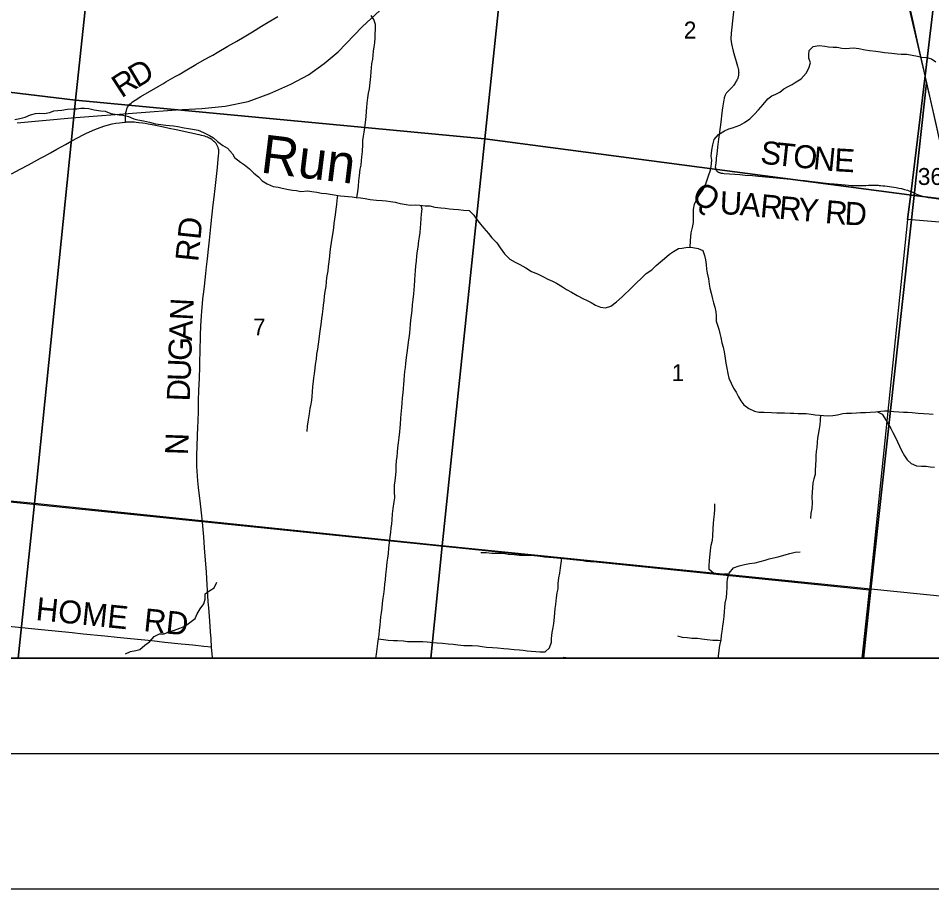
# Model space of a CAD drawing. Extents: x 0 to 1101, y 0 to 440.
# Drawn here: x 288.3 to 356, y 0 to 64.6 of the extents above; entities that cross this region are included whole.
import ezdxf

# ---------------------------------------------------------------- set-up
doc = ezdxf.new("R2010")
doc.units = 0
for name, color, linetype in [('Default', 7, 'Continuous'), ('GM_X_County_Road', 7, 'Continuous'), ('GM_X_Minor_River', 7, 'Continuous'), ('GM_X_Minor_River_Text', 7, 'Continuous'), ('GM_X_Rail_Line', 7, 'Continuous'), ('GM_X_Section', 7, 'Continuous'), ('GM_X_Section_Text', 7, 'Continuous'), ('GM_X_State_Route', 7, 'Continuous'), ('GM_X_Township', 7, 'Continuous'), ('GM_X_Township_Road', 7, 'Continuous'), ('GM_X_Township_Road_Text', 7, 'Continuous'), ('SH_Border', 7, 'Continuous'), ('SH_Cut_Line', 7, 'Continuous'), ('SH_Text', 7, 'Continuous')]:
    doc.layers.add(name, color=color, linetype=linetype)

msp = doc.modelspace()

# ---------------------------------------------------------------- linework, layer by layer
at = {"layer": 'Default'}
for points in [[(257.603, 17.107), (288.319, 17.107), (289.517, 28.563), (258.911, 31.521)], [(288.319, 17.107), (318.899, 17.107), (319.744, 25.419), (289.517, 28.563)], [(318.899, 17.107), (350.987, 17.107), (351.527, 22.22), (319.744, 25.419)], [(350.987, 17.107), (365.835, 17.107), (364.939, 20.863), (351.527, 22.22)]]:
    msp.add_lwpolyline(points, close=True, dxfattribs=at)
at = {"layer": 'GM_X_County_Road'}
msp.add_lwpolyline([(350.892, 17.107), (492.757, 17.107), (494.967, 38.564), (486.494, 39.335), (480.73, 40.036), (456.87, 41.812), (429.195, 44.697), (407.625, 46.582), (393.244, 47.835), (358.093, 49.313), (354.24, 49.634), (351.415, 22.133)], close=True, dxfattribs=at)
msp.add_lwpolyline([(164.391, 17.107), (350.892, 17.107), (351.415, 22.133), (301.959, 27.214), (274.207, 30.056)], dxfattribs=at)
at = {"layer": 'GM_X_Minor_River'}
for points in [[(313.416, 51.271), (313.484, 51.685), (313.536, 52.106), (313.564, 52.504), (313.615, 52.891), (313.667, 53.357), (313.729, 53.653), (313.767, 53.983), (313.783, 54.29), (313.823, 54.666), (313.853, 55.189), (313.869, 55.497), (313.907, 55.804), (313.957, 56.122), (313.996, 56.452), (314.047, 56.839), (314.099, 57.282), (314.127, 57.635), (314.155, 57.965), (314.182, 58.273), (314.221, 58.648), (314.283, 59.012), (314.345, 59.33), (314.397, 59.785), (314.46, 60.229), (314.477, 60.582), (314.492, 60.878), (314.531, 61.185), (314.593, 61.526), (314.619, 61.81), (314.658, 62.106), (314.708, 62.436), (314.747, 62.743), (314.774, 63.107), (314.779, 63.392), (314.795, 63.722), (314.8, 64.098), (314.68, 64.464), (314.49, 64.752)], [(338.116, 47.57), (338.158, 48.06), (338.185, 48.367), (338.212, 48.651), (338.308, 49.049), (338.382, 49.412), (338.375, 49.709), (338.367, 49.994), (338.373, 50.381), (338.447, 50.779), (338.611, 51.141), (338.798, 51.435), (339.054, 51.795), (339.217, 52.089), (339.371, 52.497), (339.49, 52.883), (339.633, 53.291), (339.683, 53.575), (339.723, 54.042), (339.693, 54.327), (339.734, 54.782), (339.797, 55.18), (339.916, 55.577), (340.229, 55.926), (340.665, 56.216), (340.986, 56.348), (341.272, 56.435), (341.799, 56.632), (342.155, 56.832), (342.557, 57.1), (342.892, 57.437), (343.182, 57.774), (343.529, 58.157), (343.888, 58.584), (344.176, 58.808), (344.485, 58.94), (344.772, 59.084), (345.083, 59.319), (345.393, 59.486), (345.702, 59.641), (345.99, 59.842), (346.346, 60.064), (346.717, 60.48), (346.916, 60.854), (347.047, 61.251), (346.938, 61.594), (346.919, 61.879), (346.946, 62.164), (347.246, 62.467), (347.703, 62.529), (348.101, 62.5), (348.396, 62.439), (348.726, 62.411), (349.022, 62.407), (349.363, 62.345), (349.647, 62.318), (349.932, 62.337), (350.24, 62.356), (350.626, 62.304), (351.092, 62.218), (351.433, 62.167), (351.899, 62.127), (352.24, 62.065), (352.524, 62.027), (353.07, 61.973), (353.468, 61.922), (353.775, 61.906), (354.185, 61.9), (354.583, 61.826), (354.98, 61.741), (355.275, 61.68), (355.673, 61.652), (356.014, 61.544), (356.352, 61.334)], [(288.059, 57.038), (288.425, 57.135), (288.836, 57.221), (289.226, 57.387), (289.581, 57.507), (289.922, 57.525), (290.241, 57.498), (290.664, 57.572), (290.95, 57.694), (291.258, 57.712), (291.543, 57.742), (291.954, 57.805), (292.376, 57.834), (292.661, 57.852), (292.946, 57.894), (293.231, 57.902), (293.538, 57.863), (293.935, 57.767), (294.435, 57.691), (294.765, 57.664), (295.184, 57.499), (295.491, 57.438), (295.786, 57.399), (296.071, 57.361), (296.479, 57.276), (296.876, 57.1), (297.171, 57.027), (297.591, 56.942), (298.034, 56.856), (298.488, 56.735), (298.874, 56.673), (299.249, 56.634), (299.534, 56.607), (299.829, 56.569), (300.148, 56.53), (300.602, 56.444), (300.931, 56.371), (301.238, 56.344), (301.659, 56.259), (302.043, 56.083), (302.485, 55.871), (302.778, 55.685), (303.082, 55.419), (303.488, 55.128), (303.815, 54.93), (304.196, 54.515), (304.352, 54.227), (304.802, 53.879), (305.096, 53.682), (305.456, 53.38), (305.77, 53.08), (306.131, 52.79), (306.4, 52.501), (306.761, 52.28), (307.203, 52.091), (307.578, 52.04), (307.873, 51.957), (308.339, 51.87), (308.645, 51.821), (308.941, 51.782), (309.27, 51.721), (309.772, 51.748), (310.068, 51.721), (310.454, 51.659), (310.806, 51.597), (311.147, 51.558)], [(311.147, 51.558), (311.432, 51.52), (311.875, 51.445), (312.193, 51.395), (312.489, 51.357), (312.773, 51.33), (313.08, 51.303), (313.376, 51.276), (313.683, 51.238), (314.035, 51.187), (314.41, 51.125), (314.865, 51.073), (315.286, 51.033), (315.593, 51.006), (315.911, 50.967), (316.264, 50.928), (316.638, 50.831), (317.081, 50.734), (317.388, 50.696), (317.798, 50.712), (318.094, 50.686), (318.469, 50.657), (318.834, 50.641), (319.208, 50.556), (319.651, 50.493), (319.959, 50.465), (320.288, 50.427), (320.573, 50.411), (320.959, 50.371), (321.323, 50.321), (321.733, 50.292), (322.081, 49.957), (322.293, 49.669), (322.595, 49.277), (322.83, 48.989), (323.189, 48.596), (323.435, 48.274), (323.783, 47.893), (324.039, 47.524), (324.363, 47.075), (324.768, 46.693), (325.163, 46.46), (325.502, 46.284), (325.943, 46.038), (326.372, 45.77), (326.814, 45.593), (327.209, 45.405), (327.583, 45.217), (327.911, 45.064), (328.228, 44.923), (328.656, 44.632), (328.95, 44.434), (329.323, 44.246), (329.752, 43.989), (330.159, 43.767), (330.487, 43.637), (330.792, 43.484), (331.12, 43.285), (331.471, 43.132), (331.846, 43.081), (332.258, 43.212), (332.661, 43.525), (333.087, 43.895), (333.803, 44.591), (334.115, 44.905), (334.508, 45.287), (334.877, 45.624), (335.291, 45.902), (335.603, 46.217), (335.926, 46.486), (336.214, 46.744), (336.595, 47.068), (336.882, 47.258), (337.261, 47.48), (337.546, 47.51), (337.934, 47.573), (338.321, 47.567), (338.719, 47.493), (339.07, 47.328), (339.201, 46.962), (339.276, 46.63), (339.317, 46.288), (339.346, 45.957), (339.399, 45.648), (339.484, 45.237), (339.535, 44.837), (339.577, 44.552), (339.685, 44.163), (339.771, 43.842), (339.868, 43.442), (339.966, 43.144), (340.041, 42.779), (340.048, 42.482), (340.054, 42.095), (340.152, 41.808), (340.25, 41.499), (340.326, 41.19), (340.39, 40.882), (340.464, 40.482), (340.573, 40.173), (340.648, 39.83)], [(311.98, 51.429), (311.937, 51.034), (311.899, 50.738), (311.86, 50.397), (311.808, 49.976), (311.769, 49.646), (311.719, 49.339), (311.692, 49.021), (311.63, 48.657), (311.556, 48.248), (311.506, 47.929), (311.467, 47.599), (311.416, 47.235), (311.377, 46.917), (311.337, 46.484), (311.298, 46.143), (311.259, 45.824), (311.172, 45.324), (311.134, 45.006), (311.106, 44.676), (311.044, 44.3), (310.982, 43.948), (310.966, 43.606), (310.927, 43.288), (310.889, 43.003), (310.838, 42.605), (310.787, 42.287), (310.736, 41.843), (310.697, 41.536), (310.658, 41.172), (310.595, 40.763), (310.555, 40.387), (310.493, 40.023), (310.431, 39.637), (310.391, 39.273), (310.329, 38.886), (310.302, 38.601), (310.251, 38.192), (310.201, 37.896), (310.174, 37.612), (310.124, 37.259), (310.095, 36.849), (310.067, 36.508), (310.052, 36.223), (310.002, 35.939), (309.941, 35.609), (309.878, 35.223), (309.84, 34.927), (309.779, 34.632), (309.728, 34.313), (309.711, 33.903)], [(318.155, 50.681), (318.227, 50.422), (318.187, 50.046), (318.148, 49.716), (318.131, 49.306), (318.104, 49.01), (318.077, 48.669), (318.026, 48.35), (317.999, 48.055), (317.936, 47.588), (317.886, 47.304), (317.847, 46.94), (317.807, 46.553), (317.757, 46.201), (317.729, 45.836), (317.713, 45.529), (317.685, 45.142), (317.667, 44.72), (317.629, 44.413), (317.613, 44.129), (317.562, 43.708), (317.522, 43.298), (317.481, 42.877), (317.431, 42.513), (317.392, 42.16), (317.376, 41.842), (317.349, 41.557), (317.309, 41.193), (317.27, 40.852), (317.22, 40.545), (317.169, 40.112), (317.118, 39.748), (317.067, 39.407), (317.027, 38.952), (316.988, 38.645), (316.961, 38.36), (316.934, 38.064), (316.907, 37.723), (316.879, 37.404), (316.852, 37.097), (316.825, 36.778), (316.785, 36.403), (316.757, 36.016), (316.718, 35.686), (316.677, 35.185), (316.65, 34.9), (316.632, 34.456), (316.606, 34.172), (316.567, 33.887), (316.527, 33.466), (316.487, 33.079), (316.436, 32.692), (316.398, 32.374), (316.381, 32.032), (316.343, 31.748), (316.315, 31.338), (316.309, 30.973), (316.283, 30.689), (316.231, 30.257), (316.192, 29.927), (316.179, 29.472)], [(340.648, 39.83), (340.7, 39.487), (340.761, 38.973), (340.847, 38.607), (340.921, 38.219), (340.984, 37.865), (341.173, 37.486), (341.35, 37.119), (341.55, 36.819), (341.716, 36.486), (341.883, 36.176), (342.118, 35.888), (342.467, 35.609), (342.897, 35.409), (343.215, 35.347), (343.625, 35.342), (344.148, 35.311), (344.558, 35.305), (344.842, 35.289), (345.127, 35.297), (345.537, 35.279), (345.821, 35.264), (346.14, 35.248), (346.732, 35.239), (347.096, 35.2), (347.391, 35.15), (347.71, 35.122), (348.017, 35.106), (348.37, 35.079), (348.712, 35.096), (349.043, 35.149), (349.443, 35.257), (349.728, 35.264), (350.092, 35.259), (350.457, 35.299), (350.753, 35.318), (351.129, 35.324), (351.471, 35.353), (351.882, 35.381), (352.258, 35.421), (352.543, 35.451), (352.851, 35.447), (353.226, 35.396), (353.59, 35.357), (353.942, 35.34), (354.25, 35.347), (354.592, 35.331), (355.023, 35.268), (355.422, 35.239), (355.843, 35.211), (356.15, 35.195)], [(351.974, 35.391), (352.357, 35.192), (352.67, 34.732), (352.836, 34.433), (353.014, 34.145), (353.158, 33.847), (353.291, 33.56), (353.501, 33.136), (353.656, 32.826), (353.788, 32.505), (354.022, 32.103), (354.211, 31.815), (354.515, 31.549), (354.911, 31.361), (355.275, 31.333), (355.628, 31.339), (355.912, 31.301), (356.231, 31.274)], [(347.78, 35.119), (347.773, 34.745), (347.745, 34.415), (347.684, 34.12), (347.61, 33.699), (347.56, 33.415), (347.545, 33.119), (347.516, 32.732), (347.478, 32.436), (347.451, 32.14), (347.435, 31.821), (347.418, 31.434), (347.389, 31.024), (347.385, 30.728), (347.301, 30.41), (347.217, 30.104), (347.148, 29.052)], [(316.179, 29.472), (316.204, 28.98), (316.168, 28.685), (316.096, 28.208), (316.035, 27.799), (316.02, 27.367), (315.984, 27.071), (315.936, 26.73), (315.899, 26.446), (315.862, 26.094), (315.765, 25.253), (315.728, 24.867), (315.679, 24.514), (315.631, 24.219), (315.582, 23.674), (315.544, 23.276), (315.507, 22.901), (315.47, 22.594), (315.434, 22.242), (315.385, 21.844), (315.348, 21.548), (315.289, 21.173), (315.263, 20.81), (315.215, 20.457), (315.178, 20.173), (315.142, 19.855), (315.128, 19.537), (315.079, 19.185), (315.042, 18.832), (314.994, 18.525), (314.946, 18.196), (314.897, 17.787), (314.837, 17.389), (314.798, 17.107)], [(341.008, 23.344), (340.626, 23.319), (340.251, 23.277), (339.855, 23.406), (339.539, 23.681), (339.542, 23.977), (339.556, 24.307), (339.63, 25.08), (339.69, 25.489), (339.773, 25.863), (339.809, 26.159), (339.837, 26.727), (339.851, 27.08), (339.888, 27.386), (339.925, 27.773), (339.962, 28.148), (339.954, 28.557)], [(347.148, 29.052), (347.168, 28.653), (347.146, 28.209), (347.075, 27.846), (347.038, 27.448)], [(314.994, 18.522), (315.38, 18.477), (315.743, 18.428), (316.14, 18.414), (316.435, 18.4), (316.866, 18.385), (317.183, 18.348), (317.853, 18.342), (318.307, 18.327), (318.624, 18.302), (319.078, 18.253), (319.373, 18.239), (319.758, 18.201), (320.19, 18.175), (320.564, 18.138), (320.904, 18.089), (321.346, 18.04), (321.97, 18.035), (322.413, 18.008), (322.707, 17.972), (323.025, 17.924), (323.478, 17.885), (323.853, 17.86), (324.318, 17.81), (324.669, 17.784), (325.089, 17.746), (325.463, 17.709), (325.758, 17.695), (326.053, 17.647), (326.347, 17.61), (326.676, 17.585), (326.983, 17.559), (327.38, 17.579), (327.7, 17.872), (327.84, 18.28), (327.853, 18.564), (327.902, 19.007), (327.962, 19.371), (328.01, 19.678), (328.071, 20.144), (328.121, 20.78), (328.158, 21.087), (328.207, 21.576), (328.267, 21.939), (328.349, 22.245), (328.341, 22.632), (328.401, 23.064), (328.472, 23.416), (328.509, 23.802), (328.558, 24.155), (328.61, 24.508)], [(322.617, 24.945), (323.015, 24.942), (323.434, 24.893), (323.774, 24.89), (324.081, 24.876), (324.376, 24.851), (324.67, 24.814), (325.079, 24.788), (325.487, 24.75), (325.918, 24.735), (326.259, 24.732), (326.712, 24.705), (327.019, 24.669), (327.336, 24.62), (327.653, 24.583), (327.971, 24.569), (328.266, 24.544), (328.617, 24.507), (329.026, 24.469), (329.343, 24.432), (329.763, 24.383), (330.057, 24.358), (330.42, 24.298), (330.738, 24.272), (331.123, 24.257), (331.509, 24.22), (331.906, 24.193), (332.292, 24.167), (332.632, 24.141)], [(340.217, 17.107), (340.224, 17.26), (340.284, 17.68), (340.332, 18.032), (340.415, 18.452), (340.463, 18.782), (340.5, 19.066), (340.549, 19.464), (340.597, 19.805), (340.645, 20.179), (340.682, 20.554), (340.696, 20.861), (340.733, 21.168), (340.816, 21.588), (340.853, 21.963), (340.868, 22.373), (340.87, 22.68), (340.895, 22.975), (341.024, 23.395), (341.333, 23.79), (341.754, 23.946), (342.152, 24.045), (342.539, 24.11), (342.936, 24.163), (343.312, 24.273), (343.676, 24.372), (343.994, 24.46), (344.301, 24.549), (344.654, 24.625), (345.075, 24.747), (345.507, 24.857), (345.916, 24.955), (346.291, 24.997)], [(296.269, 17.414), (296.645, 17.605), (297.032, 17.681), (297.328, 17.736), (297.693, 18.063), (298.059, 18.344), (298.402, 18.717), (298.779, 18.896), (299.131, 18.916), (299.518, 19.072), (299.904, 19.171), (300.292, 19.327), (300.667, 19.484), (301.044, 19.742), (301.433, 20.046), (301.583, 20.398), (301.802, 20.771), (302.077, 21.133), (302.171, 21.485), (302.174, 21.872), (302.528, 22.108), (302.836, 22.321), (303.032, 22.729)], [(340.4, 18.376), (340.211, 18.409), (339.802, 18.412), (339.383, 18.462), (338.997, 18.511), (338.669, 18.548), (338.26, 18.551), (337.909, 18.6), (337.557, 18.637), (337.206, 18.72)], [(329.132, 17.107), (329.112, 17.109), (328.716, 17.146)]]:
    msp.add_lwpolyline(points, dxfattribs=at)
at = {"layer": 'GM_X_Rail_Line'}
msp.add_lwpolyline([(288.227, 56.809), (292.25, 57.185), (297.421, 57.573), (300.029, 57.762), (301.92, 57.86), (303.658, 58.039), (305.369, 58.391), (306.963, 58.973), (308.525, 59.666), (309.828, 60.365), (310.997, 61.2), (312.029, 62.066), (313.816, 63.926), (324.572, 73.888)], dxfattribs=at)
at = {"layer": 'GM_X_Section'}
for points in [[(295.742, 88.358), (292.555, 58.472), (261.598, 62.219), (264.55, 91.562)], [(295.742, 88.358), (325.965, 84.859), (322.911, 55.62), (292.555, 58.472)], [(325.965, 84.859), (350.469, 81.97), (355.643, 59.78), (354.738, 51.418), (322.911, 55.62)], [(292.555, 58.472), (289.517, 28.563), (258.911, 31.521), (261.598, 62.219)], [(354.738, 51.418), (355.643, 59.78), (357.612, 51.067)], [(322.911, 55.62), (319.744, 25.419), (289.517, 28.563), (292.555, 58.472)], [(322.911, 55.62), (354.738, 51.418), (351.527, 22.22), (319.744, 25.419)], [(362.761, 30.005), (364.939, 20.863), (351.527, 22.22), (354.738, 51.418), (357.612, 51.067)]]:
    msp.add_lwpolyline(points, close=True, dxfattribs=at)
at = {"layer": 'GM_X_State_Route'}
for points in [[(355.553, 60.271), (355.515, 60.439), (355.035, 62.605), (354.665, 64.318), (353.516, 69.371), (353.049, 71.387), (352.864, 72.206), (352.659, 73.115), (351.994, 75.965), (351.75, 77.038), (351.522, 78.037), (351.283, 79.073), (351.123, 79.782), (350.857, 80.964), (350.625, 81.976)], [(358.106, 49.268), (358.099, 49.297), (357.696, 51.001), (357.599, 51.412), (357.337, 52.5), (357.041, 53.77), (356.719, 55.15), (356.345, 56.824), (355.947, 58.549), (355.799, 59.185), (355.553, 60.271)]]:
    msp.add_lwpolyline(points, dxfattribs=at)
at = {"layer": 'GM_X_Township'}
for points in [[(456.87, 41.812), (429.195, 44.697), (407.625, 46.582), (393.244, 47.835), (358.093, 49.313), (354.24, 49.634), (354.518, 51.702), (355.546, 60.287), (359.256, 91.672), (367.226, 152.429), (371.877, 189.376), (373.469, 201.961), (373.82, 204.757), (378.028, 238.099), (380.197, 255.256), (380.697, 259.316), (380.797, 261.323), (386.092, 260.749), (411.56, 258.243), (435.213, 255.629), (445.064, 254.562)], [(359.256, 91.672), (355.546, 60.287), (354.518, 51.702), (354.24, 49.634), (351.415, 22.133), (301.959, 27.214), (274.207, 30.056)]]:
    msp.add_lwpolyline(points, dxfattribs=at)
at = {"layer": 'GM_X_Township_Road'}
for points in [[(341.437, 65.899), (341.266, 64.362), (341.212, 63.899), (341.166, 63.453), (341.157, 63.315), (341.147, 63.173), (341.148, 63.003), (341.162, 62.834), (341.192, 62.666), (341.328, 62.123), (341.421, 61.781), (341.548, 61.351), (341.646, 61.012), (341.694, 60.796), (341.701, 60.76), (341.707, 60.723), (341.718, 60.641), (341.721, 60.585), (341.724, 60.519), (341.723, 60.46), (341.72, 60.404), (341.714, 60.348), (341.706, 60.289), (341.695, 60.243), (341.679, 60.184), (341.668, 60.148), (341.655, 60.114), (341.625, 60.045), (341.596, 59.989), (341.577, 59.95), (341.554, 59.91), (341.501, 59.819), (341.458, 59.747), (341.403, 59.658), (341.356, 59.587), (341.328, 59.546), (341.291, 59.498), (341.228, 59.43), (341.173, 59.373), (340.938, 59.153), (340.902, 59.113), (340.848, 59.055), (340.819, 59.017), (340.791, 58.978), (340.769, 58.944), (340.742, 58.895), (340.719, 58.846), (340.695, 58.791), (340.673, 58.73), (340.654, 58.664), (340.638, 58.595), (340.62, 58.516), (340.536, 57.927), (340.452, 57.336), (340.415, 57.055), (340.342, 56.482), (340.228, 55.6), (340.154, 54.991), (340.124, 54.731), (340.099, 54.509), (340.064, 54.194), (340.053, 54.064), (340.003, 53.638), (339.993, 53.548), (339.992, 53.518), (339.994, 53.484), (339.997, 53.452), (340.005, 53.405), (340.013, 53.377), (340.036, 53.321), (340.055, 53.287), (340.077, 53.256), (340.11, 53.221), (340.139, 53.196), (340.171, 53.176), (340.205, 53.155), (340.236, 53.14), (340.267, 53.126), (340.306, 53.11), (340.343, 53.099), (340.382, 53.087), (340.419, 53.079), (340.456, 53.073), (340.505, 53.065), (340.553, 53.061), (340.644, 53.055), (341.447, 52.995), (341.817, 52.964), (342.201, 52.931), (342.757, 52.885), (343.201, 52.847), (345.047, 52.671), (345.853, 52.596), (346.238, 52.552), (346.596, 52.516), (347.17, 52.452), (347.608, 52.404), (347.993, 52.359), (348.429, 52.31), (348.795, 52.274), (349.084, 52.243), (349.343, 52.22), (349.608, 52.195), (349.865, 52.173), (350.083, 52.16), (350.266, 52.153), (350.508, 52.153), (350.8, 52.152), (351, 52.156), (351.162, 52.159), (351.35, 52.169), (351.513, 52.176), (351.661, 52.182), (351.773, 52.185), (351.828, 52.184), (351.89, 52.182), (351.98, 52.178), (352.056, 52.172), (352.15, 52.165), (352.23, 52.155), (352.401, 52.137), (352.556, 52.118), (353.392, 52), (353.593, 51.969), (353.793, 51.929), (354.026, 51.868), (354.237, 51.801), (354.461, 51.714), (354.525, 51.686), (354.552, 51.674)], [(296.274, 56.851), (296.276, 57.298), (296.282, 57.43), (296.3, 57.581), (296.327, 57.711), (296.366, 57.839), (296.421, 57.961), (296.495, 58.073), (296.581, 58.175), (296.677, 58.268), (296.794, 58.364), (296.98, 58.492), (297.411, 58.754), (298.685, 59.49), (299.022, 59.689), (299.263, 59.831), (299.955, 60.236), (300.248, 60.398), (300.699, 60.659), (301.489, 61.118), (302.131, 61.494), (302.226, 61.551), (302.453, 61.678), (302.73, 61.831), (303.055, 62.013), (303.861, 62.479), (304.52, 62.866), (305.065, 63.188), (305.69, 63.559), (306.34, 63.96), (306.846, 64.276), (307.551, 64.696)], [(287.816, 53.011), (288.455, 53.356), (289.077, 53.694), (289.956, 54.182), (290.252, 54.339), (290.711, 54.588), (291.168, 54.839), (291.816, 55.207), (292.291, 55.464), (293.115, 55.902), (293.366, 56.027), (293.997, 56.308), (294.398, 56.463), (294.734, 56.578), (295.004, 56.657), (295.277, 56.722), (295.553, 56.774), (295.813, 56.809), (296.016, 56.83), (296.274, 56.851)], [(301.966, 27.198), (301.897, 27.869), (301.819, 28.535), (301.685, 29.758), (301.638, 30.241), (301.605, 30.594), (301.575, 30.984), (301.558, 31.283), (301.552, 31.601), (301.561, 32.123), (301.61, 33.558), (301.634, 34.285), (301.649, 34.639), (301.673, 35.458), (301.686, 36.203), (301.705, 36.949), (301.744, 37.861), (301.765, 38.718), (301.779, 39.239), (301.79, 39.687), (301.805, 40.246), (301.815, 40.637), (301.826, 41.028), (301.854, 41.735), (301.893, 42.499), (301.918, 42.834), (301.97, 43.391), (302.008, 43.743), (302.064, 44.262), (302.111, 44.688), (302.213, 45.632), (302.267, 46.114), (302.333, 46.706), (302.414, 47.429), (302.484, 48.096), (302.595, 49.096), (302.669, 49.8), (302.766, 50.728), (302.829, 51.283), (302.902, 51.931), (303.073, 53.487), (303.164, 54.395), (303.174, 54.505), (303.18, 54.578), (303.183, 54.635), (303.184, 54.692), (303.184, 54.72), (303.183, 54.752), (303.18, 54.783), (303.174, 54.816), (303.169, 54.845), (303.159, 54.881), (303.146, 54.928), (303.13, 54.977), (303.091, 55.078), (303.042, 55.174), (302.981, 55.264), (302.934, 55.324), (302.884, 55.372), (302.824, 55.428), (302.712, 55.52), (302.658, 55.559), (302.535, 55.638), (302.483, 55.669), (302.422, 55.701), (302.345, 55.735), (302.251, 55.772), (302.15, 55.805), (302.024, 55.841), (301.89, 55.874), (301.717, 55.915), (301.569, 55.948), (301.384, 55.987), (301.043, 56.06), (300.011, 56.282), (299.507, 56.388), (299.075, 56.483), (298.616, 56.579), (298.253, 56.652), (297.955, 56.708), (297.715, 56.749), (297.513, 56.781), (297.242, 56.814), (297.058, 56.833), (296.921, 56.843), (296.737, 56.853), (296.565, 56.857), (296.433, 56.855), (296.274, 56.851)], [(354.552, 51.674), (354.854, 51.541), (355.097, 51.443), (355.275, 51.385), (355.493, 51.329), (355.768, 51.273), (356.026, 51.231), (357.598, 51.014), (357.696, 51.001)], [(302.638, 17.917), (302.613, 18.541), (302.578, 19.043), (302.515, 19.86), (302.439, 20.826), (302.405, 21.272), (302.372, 21.756), (302.324, 22.537), (302.258, 23.467), (302.131, 25.289), (302.071, 26.107), (302.023, 26.645), (301.966, 27.198)], [(302.638, 17.917), (302.069, 17.974), (301.259, 18.054), (300.401, 18.144), (299.192, 18.271), (298.219, 18.374), (297.421, 18.452), (296.623, 18.532), (295.64, 18.63), (294.732, 18.726), (293.137, 18.888), (292.302, 18.973), (290.039, 19.211), (287.834, 19.434), (286.275, 19.595), (284.57, 19.765), (284.106, 19.809), (283.477, 19.876), (282.625, 19.97), (281.883, 20.05), (280.838, 20.171), (280.017, 20.266)], [(302.709, 17.107), (302.705, 17.156), (302.638, 17.917)]]:
    msp.add_lwpolyline(points, dxfattribs=at)
at = {"layer": 'SH_Border'}
msp.add_lwpolyline([(30, 430), (670, 430), (670, 10), (30, 10)], close=True, dxfattribs=at)
at = {"layer": 'SH_Cut_Line'}
msp.add_lwpolyline([(0, 0), (680, 0), (680, 440), (0, 440)], close=True, dxfattribs=at)
msp.add_lwpolyline([(131, 17.107), (539, 17.107)], dxfattribs=at)
at = {"layer": 'SH_Text'}
msp.add_lwpolyline([(131, 425.107), (539, 425.107), (539, 17.107), (131, 17.107)], close=True, dxfattribs=at)

# ---------------------------------------------------------------- texts
at = {"layer": 'GM_X_Minor_River_Text'}
msp.add_text('Run', height=2.8409, rotation=352.99962, dxfattribs=at).set_placement((306.212, 53.126))
at = {"layer": 'GM_X_Section_Text'}
for s, height, p in [('2', 1.256, (337.656, 63.054)), ('36', 1.2557, (355.006, 52.195)), ('7', 1.256, (305.718, 41.035)), ('1', 1.256, (336.756, 37.644))]:
    msp.add_text(s, height=height, rotation=0.00001, dxfattribs=at).set_placement(p)
at = {"layer": 'GM_X_Township_Road_Text'}
for s, height, rotation, p in [('D', 1.705, 30.55456, (297.124, 59.356)), ('R', 1.705, 32.97559, (295.966, 58.604)), ('S', 1.705, 353.96886, (343.287, 53.789)), ('T', 1.705, 353.96744, (344.43, 53.668)), ('O', 1.705, 353.97115, (345.698, 53.534)), ('N', 1.705, 354.225, (347.198, 53.375)), ('E', 1.705, 356.6798, (348.77, 53.218)), ('Q', 1.705, 329.41921, (338.14, 51.053)), ('U', 1.705, 357.36914, (340.293, 50.033)), ('A', 1.705, 354.57504, (341.77, 49.965)), ('R', 1.705, 354.68576, (343.266, 49.823)), ('R', 1.705, 354.6875, (344.66, 49.693)), ('Y', 1.705, 354.72324, (346.056, 49.564)), ('R', 1.705, 355.2264, (348.088, 49.377)), ('D', 1.705, 357.14396, (349.546, 49.257)), ('RD', 1.7045, 84.14346, (301.651, 46.46)), ('N', 1.705, 86.99333, (301.251, 42.115)), ('A', 1.705, 87.80634, (301.194, 40.622)), ('G', 1.705, 87.8065, (301.136, 39.123)), ('U', 1.705, 87.81008, (301.079, 37.624)), ('D', 1.705, 87.8065, (301.022, 36.125)), ('N', 1.705, 88.12317, (300.898, 32.14)), ('HOME', 1.7045, 354.15114, (289.567, 19.934)), ('RD', 1.7045, 354.09322, (297.562, 19.11))]:
    msp.add_text(s, height=height, rotation=rotation, dxfattribs=at).set_placement(p)

doc.saveas('drawing.dxf')
